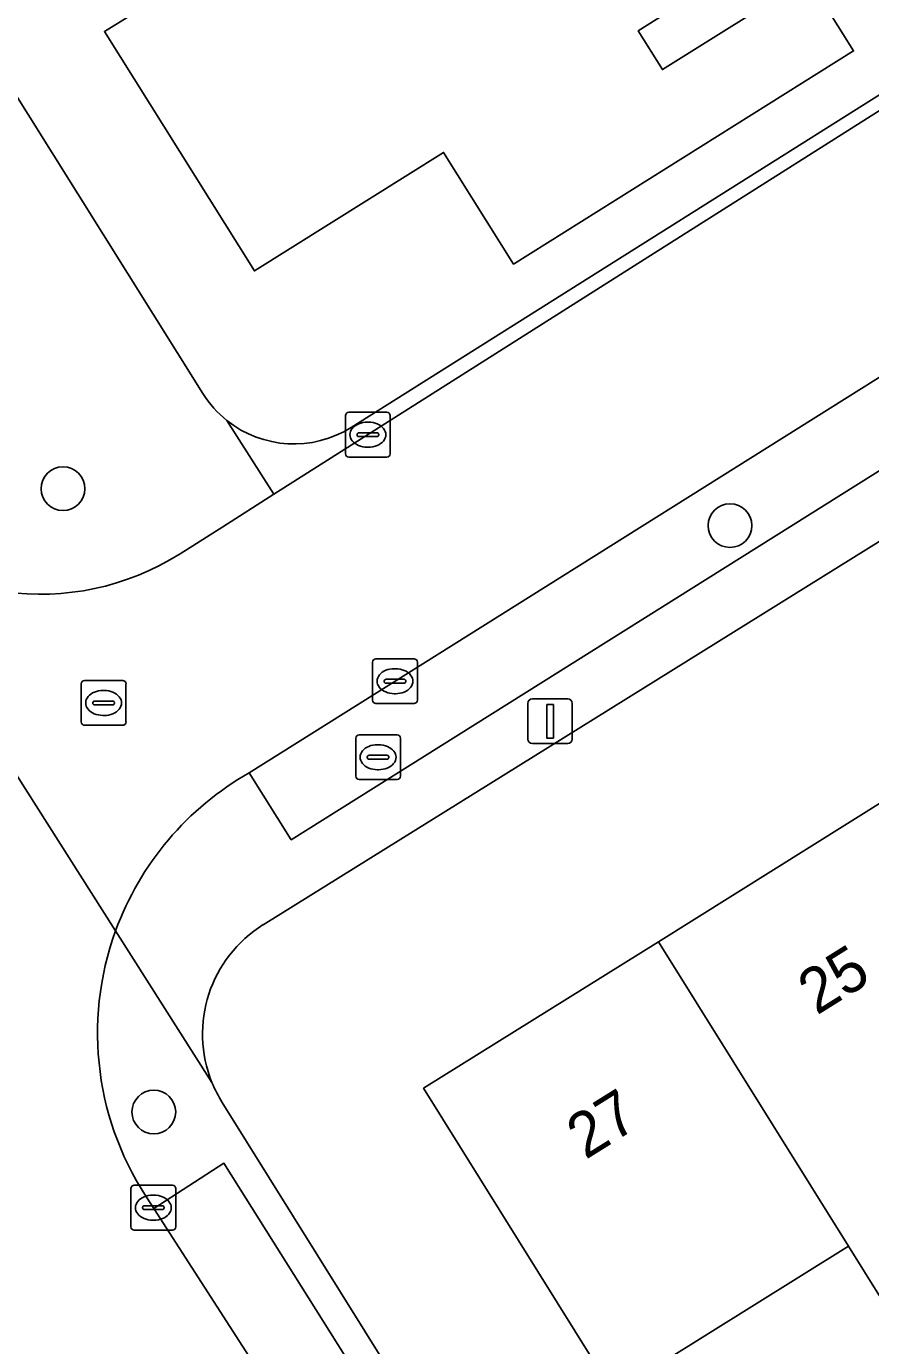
# Model space of a CAD drawing. Extents: x 157767 to 159172, y 387839 to 389425.
# Drawn here: x 158792.32 to 158811.2, y 388146.97 to 388176.47 of the extents above; entities that cross this region are included whole.
import ezdxf

# ---------------------------------------------------------------- set-up
doc = ezdxf.new("R2010")
doc.units = 0
for name, color, linetype in [('IMGEO_Boom', 7, 'Continuous'), ('IMGEO_Brandkraan', 7, 'Continuous'), ('IMGEO_Erf', 7, 'Continuous'), ('IMGEO_Kolk', 7, 'Continuous'), ('IMGEO_Lichtmast', 7, 'Continuous'), ('IMGEO_Pand', 7, 'Continuous'), ('IMGEO_Pand_nummerreeks', 7, 'Continuous'), ('IMGEO_Parkeervlak_open', 7, 'Continuous'), ('IMGEO_Rijbaan_lokaal_open', 7, 'Continuous'), ('IMGEO_Rioolput', 7, 'Continuous'), ('IMGEO_Voetpad_open', 7, 'Continuous')]:
    doc.layers.add(name, color=color, linetype=linetype)

msp = doc.modelspace()

# ---------------------------------------------------------------- linework, layer by layer
at = {"layer": 'IMGEO_Boom'}
for centre in [(158793.14, 388166.132), (158808.059, 388165.309), (158795.171, 388152.197)]:
    msp.add_circle(centre, 0.489, dxfattribs=at)
at = {"layer": 'IMGEO_Brandkraan'}
for p, q in [((158799.687, 388159.703), (158799.687, 388160.555)), ((158799.762, 388160.629), (158800.614, 388160.629)), ((158800.688, 388160.555), (158800.688, 388159.703)), ((158800.175, 388160.409), (158800.2, 388160.409)), ((158799.946, 388160.123), (158799.946, 388160.135)), ((158800.384, 388160.086), (158799.986, 388160.086)), ((158799.989, 388160.172), (158800.387, 388160.172)), ((158800.43, 388160.135), (158800.43, 388160.123)), ((158800.614, 388159.629), (158799.762, 388159.629)), ((158800.198, 388159.849), (158800.173, 388159.849))]:
    msp.add_line(p, q, dxfattribs=at)
for points in [[(158799.687, 388159.703), (158799.687, 388160.555)], [(158799.762, 388160.629), (158800.614, 388160.629)], [(158800.688, 388160.555), (158800.688, 388159.703)], [(158800.614, 388159.629), (158799.762, 388159.629)]]:
    msp.add_lwpolyline(points, dxfattribs=at)
for centre, radius, start, end in [((158799.764, 388160.553), 0.0765, 91.552, 178.448), ((158799.764, 388160.553), 0.0765, 91.552, 178.448), ((158800.612, 388160.553), 0.0765, 1.552, 88.448), ((158800.612, 388160.553), 0.0765, 1.552, 88.448), ((158799.986, 388160.132), 0.0403, 85.8775, 175.7526), ((158799.983, 388160.122), 0.0366, 178.938, 274.7102), ((158800.387, 388160.129), 0.043, 264.8664, 352.4533), ((158800.391, 388160.134), 0.0386, 1.7309, 96.639), ((158799.764, 388159.705), 0.0765, 181.552, 268.448), ((158799.764, 388159.705), 0.0765, 181.552, 268.448), ((158800.612, 388159.705), 0.0765, 271.552, 358.448), ((158800.612, 388159.705), 0.0765, 271.552, 358.448)]:
    msp.add_arc(centre, radius, start, end, dxfattribs=at)
for centre, major_axis, ratio, start_param, end_param in [((158800.174, 388160.129), (-0.387, 0.002), 0.722429, 4.712389, 7.853982), ((158800.199, 388160.129), (-0.39, 0.002), 0.717154, 1.570796, 4.712389)]:
    msp.add_ellipse(centre, major_axis=major_axis, ratio=ratio, start_param=start_param, end_param=end_param, dxfattribs=at)
at = {"layer": 'IMGEO_Erf'}
for points in [[(158799.586, 388167.503), (158811.429, 388174.954), (158815.858, 388177.741), (158811.5, 388184.707), (158810.03, 388183.785), (158806.679, 388189.13), (158808.15, 388190.052), (158803.865, 388197.034), (158802.451, 388196.151), (158799.096, 388201.525), (158800.51, 388202.408), (158796.279, 388209.161), (158794.865, 388208.278), (158791.51, 388213.652), (158792.924, 388214.535), (158791.842, 388216.226), (158790.68, 388218.041), (158788.543, 388216.76), (158783.927, 388213.879), (158785.624, 388211.162), (158784.322, 388210.346), (158788.799, 388203.206), (158790.058, 388203.995)], [(158772.284, 388206.543), (158783.962, 388187.903), (158796.268, 388168.261)], [(158807.013, 388177.001), (158806.006, 388176.37), (158806.548, 388175.505), (158809.804, 388177.546), (158810.823, 388175.921), (158803.22, 388171.154), (158801.653, 388173.653), (158797.423, 388171.001), (158794.067, 388176.354), (158794.671, 388176.732)], [(158845.091, 388128.806), (158841.908, 388134.171), (158839.643, 388137.663), (158834.171, 388134.108), (158832.462, 388136.738), (158830.755, 388139.367), (158828.647, 388142.73), (158834.177, 388146.196), (158834.103, 388146.313), (158835.389, 388147.118), (158820.614, 388170.682), (158797.62, 388156.385)], [(158796.703, 388152.407), (158815.34, 388122.545), (158815.82, 388122.894), (158838.163, 388087.077), (158838.386, 388086.903), (158838.669, 388086.916), (158841.12, 388087.942), (158857.731, 388094.946), (158857.617, 388098.587), (158853.296, 388105.489), (158854.451, 388106.212), (158853.005, 388108.509), (158851.267, 388111.298), (158850.54, 388110.843), (158847.142, 388115.795), (158848.089, 388116.388), (158846.602, 388118.762), (158844.905, 388121.472), (158843.495, 388123.724), (158846.857, 388125.829), (158845.091, 388128.806)]]:
    msp.add_lwpolyline(points, dxfattribs=at)
msp.add_lwpolyline([(158805.455, 388145.92), (158801.205, 388152.726), (158806.458, 388156.005), (158811.547, 388159.183), (158816.637, 388162.36), (158821.89, 388165.64), (158826.14, 388158.833), (158820.887, 388155.554), (158815.797, 388152.376), (158818.024, 388148.81), (158812.934, 388145.632), (158810.707, 388149.199)], close=True, dxfattribs=at)
for centre, radius, start, end in [((158798.305, 388169.536), 2.403, 212.0466, 231.4438), ((158798.305, 388169.54), 2.406, 231.4938, 302.1625), ((158799.139, 388153.94), 2.879, 121.8481, 202.112), ((158799.28, 388154.017), 3.039, 202.4589, 211.9906)]:
    msp.add_arc(centre, radius, start, end, dxfattribs=at)
at = {"layer": 'IMGEO_Kolk'}
for p, q in [((158799.459, 388166.915), (158799.459, 388167.767)), ((158799.534, 388167.841), (158800.386, 388167.841)), ((158799.947, 388167.621), (158799.972, 388167.621)), ((158800.46, 388167.767), (158800.46, 388166.915)), ((158799.718, 388167.335), (158799.718, 388167.347)), ((158800.156, 388167.298), (158799.758, 388167.298)), ((158799.761, 388167.384), (158800.159, 388167.384)), ((158800.202, 388167.347), (158800.202, 388167.335)), ((158799.97, 388167.061), (158799.945, 388167.061)), ((158800.386, 388166.841), (158799.534, 388166.841)), ((158800.14, 388162.329), (158800.992, 388162.329)), ((158800.065, 388161.403), (158800.065, 388162.255)), ((158800.553, 388162.109), (158800.578, 388162.109)), ((158801.066, 388162.255), (158801.066, 388161.403)), ((158800.324, 388161.823), (158800.324, 388161.835)), ((158800.762, 388161.786), (158800.364, 388161.786)), ((158800.367, 388161.872), (158800.765, 388161.872)), ((158800.808, 388161.835), (158800.808, 388161.823)), ((158800.576, 388161.549), (158800.551, 388161.549)), ((158800.992, 388161.329), (158800.14, 388161.329)), ((158794.66, 388149.631), (158794.66, 388150.483)), ((158794.735, 388150.557), (158795.587, 388150.557)), ((158795.661, 388150.483), (158795.661, 388149.631)), ((158795.148, 388150.337), (158795.173, 388150.337)), ((158794.919, 388150.051), (158794.919, 388150.063)), ((158795.357, 388150.014), (158794.959, 388150.014)), ((158794.962, 388150.1), (158795.36, 388150.1)), ((158795.403, 388150.063), (158795.403, 388150.051)), ((158795.171, 388149.777), (158795.146, 388149.777)), ((158795.587, 388149.557), (158794.735, 388149.557))]:
    msp.add_line(p, q, dxfattribs=at)
for points in [[(158799.459, 388166.915), (158799.459, 388167.767)], [(158799.534, 388167.841), (158800.386, 388167.841)], [(158800.46, 388167.767), (158800.46, 388166.915)], [(158800.386, 388166.841), (158799.534, 388166.841)], [(158800.14, 388162.329), (158800.992, 388162.329)], [(158800.065, 388161.403), (158800.065, 388162.255)], [(158801.066, 388162.255), (158801.066, 388161.403)], [(158800.992, 388161.329), (158800.14, 388161.329)], [(158794.66, 388149.631), (158794.66, 388150.483)], [(158794.735, 388150.557), (158795.587, 388150.557)], [(158795.661, 388150.483), (158795.661, 388149.631)], [(158795.587, 388149.557), (158794.735, 388149.557)]]:
    msp.add_lwpolyline(points, dxfattribs=at)
for centre, radius, start, end in [((158799.536, 388167.765), 0.0765, 91.552, 178.448), ((158799.536, 388167.765), 0.0765, 91.552, 178.448), ((158800.384, 388167.765), 0.0765, 1.552, 88.448), ((158800.384, 388167.765), 0.0765, 1.552, 88.448), ((158799.758, 388167.344), 0.0403, 85.8775, 175.7526), ((158799.755, 388167.334), 0.0366, 178.938, 274.7102), ((158800.159, 388167.341), 0.043, 264.8664, 352.4533), ((158800.163, 388167.346), 0.0386, 1.7309, 96.639), ((158799.536, 388166.917), 0.0765, 181.552, 268.448), ((158799.536, 388166.917), 0.0765, 181.552, 268.448), ((158800.384, 388166.917), 0.0765, 271.552, 358.448), ((158800.384, 388166.917), 0.0765, 271.552, 358.448), ((158800.142, 388162.253), 0.0765, 91.552, 178.448), ((158800.142, 388162.253), 0.0765, 91.552, 178.448), ((158800.99, 388162.253), 0.0765, 1.552, 88.448), ((158800.99, 388162.253), 0.0765, 1.552, 88.448), ((158800.364, 388161.832), 0.0403, 85.8775, 175.7526), ((158800.361, 388161.822), 0.0366, 178.938, 274.7102), ((158800.765, 388161.829), 0.043, 264.8664, 352.4533), ((158800.769, 388161.834), 0.0386, 1.7309, 96.639), ((158800.142, 388161.405), 0.0765, 181.552, 268.448), ((158800.142, 388161.405), 0.0765, 181.552, 268.448), ((158800.99, 388161.405), 0.0765, 271.552, 358.448), ((158800.99, 388161.405), 0.0765, 271.552, 358.448), ((158794.737, 388150.481), 0.0765, 91.552, 178.448), ((158794.737, 388150.481), 0.0765, 91.552, 178.448), ((158795.585, 388150.481), 0.0765, 1.552, 88.448), ((158795.585, 388150.481), 0.0765, 1.552, 88.448), ((158794.959, 388150.06), 0.0403, 85.8775, 175.7526), ((158794.956, 388150.05), 0.0366, 178.938, 274.7102), ((158795.36, 388150.057), 0.043, 264.8664, 352.4533), ((158795.364, 388150.062), 0.0386, 1.7309, 96.639), ((158794.737, 388149.633), 0.0765, 181.552, 268.448), ((158794.737, 388149.633), 0.0765, 181.552, 268.448), ((158795.585, 388149.633), 0.0765, 271.552, 358.448), ((158795.585, 388149.633), 0.0765, 271.552, 358.448)]:
    msp.add_arc(centre, radius, start, end, dxfattribs=at)
for centre, major_axis, ratio, start_param, end_param in [((158799.946, 388167.341), (-0.387, 0.002), 0.722429, 4.712389, 7.853982), ((158799.971, 388167.341), (-0.39, 0.002), 0.717154, 1.570796, 4.712389), ((158800.552, 388161.829), (-0.387, 0.002), 0.722429, 4.712389, 7.853982), ((158800.577, 388161.829), (-0.39, 0.002), 0.717154, 1.570796, 4.712389), ((158795.147, 388150.057), (-0.387, 0.002), 0.722429, 4.712389, 7.853982), ((158795.172, 388150.057), (-0.39, 0.002), 0.717154, 1.570796, 4.712389)]:
    msp.add_ellipse(centre, major_axis=major_axis, ratio=ratio, start_param=start_param, end_param=end_param, dxfattribs=at)
at = {"layer": 'IMGEO_Lichtmast'}
for p, q in [((158803.639, 388161.433), (158804.429, 388161.433)), ((158804.429, 388161.433), (158803.639, 388161.433)), ((158803.539, 388160.533), (158803.539, 388161.333)), ((158803.539, 388161.333), (158803.539, 388160.533)), ((158804.529, 388161.333), (158804.529, 388160.533)), ((158804.529, 388160.533), (158804.529, 388161.333)), ((158804.429, 388160.433), (158803.639, 388160.433)), ((158803.639, 388160.433), (158804.429, 388160.433))]:
    msp.add_line(p, q, dxfattribs=at)
msp.add_lwpolyline([(158803.959, 388161.308), (158804.109, 388161.308), (158804.109, 388160.558), (158803.959, 388160.558), (158803.959, 388161.308)], dxfattribs=at)
for centre, start, end in [((158803.639, 388161.333), 90, 180), ((158803.639, 388161.333), 90, 180), ((158804.429, 388161.333), 0, 90), ((158804.429, 388161.333), 360, 90), ((158803.639, 388160.533), 180, 270), ((158803.639, 388160.533), 180, 270), ((158804.429, 388160.533), 270, 0), ((158804.429, 388160.533), 270, 0)]:
    msp.add_arc(centre, 0.1, start, end, dxfattribs=at)
at = {"layer": 'IMGEO_Pand'}
for points in [[(158799.282, 388189.252), (158789.753, 388183.278), (158792.963, 388178.157), (158793.548, 388178.524), (158794.671, 388176.732), (158794.067, 388176.354), (158797.423, 388171.001), (158801.653, 388173.653), (158803.22, 388171.154), (158810.823, 388175.921), (158809.804, 388177.546), (158806.548, 388175.505), (158806.006, 388176.37), (158807.013, 388177.001), (158805.328, 388179.689), (158804.066, 388178.898), (158799.668, 388185.912), (158800.894, 388186.68)], [(158811.547, 388159.183), (158806.458, 388156.005), (158810.707, 388149.199), (158812.934, 388145.632), (158818.024, 388148.81), (158815.797, 388152.376)], [(158810.707, 388149.199), (158806.458, 388156.005), (158801.205, 388152.726), (158805.455, 388145.92)]]:
    msp.add_lwpolyline(points, close=True, dxfattribs=at)
at = {"layer": 'IMGEO_Parkeervlak_open'}
for points in [[(158797.306, 388159.782), (158798.247, 388158.283), (158819.119, 388171.38), (158818.217, 388172.816), (158815.907, 388171.454)], [(158795.173, 388150.042), (158799.491, 388143.337), (158807.52, 388130.453), (158809.393, 388127.432), (158810.976, 388128.413), (158796.738, 388151.05)]]:
    msp.add_lwpolyline(points, close=True, dxfattribs=at)
at = {"layer": 'IMGEO_Rijbaan_lokaal_open'}
for points in [[(158812.68, 388175.394), (158806.363, 388171.4), (158797.856, 388166.009), (158796.713, 388165.284), (158795.758, 388164.679)], [(158797.306, 388159.782), (158815.907, 388171.454)], [(158788.299, 388165.712), (158794.316, 388156.247)], [(158794.316, 388156.247), (158788.299, 388165.712)], [(158799.491, 388143.337), (158795.173, 388150.042), (158795.106, 388150.146)]]:
    msp.add_lwpolyline(points, dxfattribs=at)
for centre, radius, start, end in [((158792.639, 388169.604), 5.83, 221.886, 302.3445), ((158800.612, 388153.954), 6.7, 119.5625, 159.9866), ((158800.609, 388153.96), 6.696, 160.0294, 214.7266)]:
    msp.add_arc(centre, radius, start, end, dxfattribs=at)
at = {"layer": 'IMGEO_Rioolput'}
for p, q in [((158793.548, 388160.917), (158793.548, 388161.769)), ((158793.623, 388161.843), (158794.475, 388161.843)), ((158794.549, 388161.769), (158794.549, 388160.917)), ((158793.85, 388161.386), (158794.248, 388161.386)), ((158794.036, 388161.623), (158794.061, 388161.623)), ((158793.807, 388161.337), (158793.807, 388161.349)), ((158794.245, 388161.3), (158793.847, 388161.3)), ((158794.291, 388161.349), (158794.291, 388161.337)), ((158794.475, 388160.843), (158793.623, 388160.843)), ((158794.059, 388161.063), (158794.034, 388161.063))]:
    msp.add_line(p, q, dxfattribs=at)
for points in [[(158793.548, 388160.917), (158793.548, 388161.769)], [(158793.623, 388161.843), (158794.475, 388161.843)], [(158794.549, 388161.769), (158794.549, 388160.917)], [(158794.475, 388160.843), (158793.623, 388160.843)]]:
    msp.add_lwpolyline(points, dxfattribs=at)
for centre, radius, start, end in [((158793.625, 388161.767), 0.0765, 91.552, 178.448), ((158793.625, 388161.767), 0.0765, 91.552, 178.448), ((158794.473, 388161.767), 0.0765, 1.552, 88.448), ((158794.473, 388161.767), 0.0765, 1.552, 88.448), ((158793.847, 388161.346), 0.0403, 85.8775, 175.7526), ((158794.252, 388161.348), 0.0386, 1.7309, 96.639), ((158793.844, 388161.336), 0.0366, 178.938, 274.7102), ((158794.248, 388161.343), 0.043, 264.8664, 352.4533), ((158793.625, 388160.919), 0.0765, 181.552, 268.448), ((158793.625, 388160.919), 0.0765, 181.552, 268.448), ((158794.473, 388160.919), 0.0765, 271.552, 358.448), ((158794.473, 388160.919), 0.0765, 271.552, 358.448)]:
    msp.add_arc(centre, radius, start, end, dxfattribs=at)
for centre, major_axis, ratio, start_param, end_param in [((158794.035, 388161.343), (-0.387, 0.002), 0.722429, 4.712389, 7.853982), ((158794.06, 388161.343), (-0.39, 0.002), 0.717154, 1.570796, 4.712389)]:
    msp.add_ellipse(centre, major_axis=major_axis, ratio=ratio, start_param=start_param, end_param=end_param, dxfattribs=at)
at = {"layer": 'IMGEO_Voetpad_open'}
for points in [[(158847.734, 388197.451), (158847.98, 388197.555), (158847.295, 388199.213), (158843.355, 388197.648), (158841.694, 388196.988), (158840.562, 388196.486), (158841.796, 388193.537), (158840.197, 388190.78), (158837.148, 388189.488), (158829.082, 388186.069), (158825.064, 388183.503), (158816.757, 388178.304), (158815.858, 388177.741), (158811.429, 388174.954), (158799.586, 388167.503)], [(158796.268, 388168.261), (158783.962, 388187.903)], [(158833.042, 388178.928), (158825.915, 388175.227), (158825.065, 388176.779), (158821.954, 388175.029), (158820.086, 388173.921), (158818.217, 388172.816), (158819.119, 388171.38), (158798.247, 388158.283), (158797.306, 388159.782)], [(158796.807, 388167.657), (158797.856, 388166.009), (158806.363, 388171.4), (158812.68, 388175.394)], [(158797.62, 388156.385), (158820.614, 388170.682)], [(158795.758, 388164.679), (158796.713, 388165.284), (158797.856, 388166.009), (158796.807, 388167.657)], [(158794.316, 388156.247), (158796.472, 388152.856)], [(158796.472, 388152.856), (158794.316, 388156.247)], [(158839.534, 388084.424), (158838.163, 388087.077), (158815.82, 388122.894), (158815.34, 388122.545), (158796.703, 388152.407)], [(158795.106, 388150.146), (158795.173, 388150.042), (158796.738, 388151.05), (158810.976, 388128.413), (158809.393, 388127.432), (158815.023, 388118.36), (158816.553, 388119.31), (158835.753, 388088.397), (158834.222, 388087.449)]]:
    msp.add_lwpolyline(points, dxfattribs=at)
for centre, radius, start, end in [((158798.305, 388169.536), 2.403, 212.0466, 231.4438), ((158798.305, 388169.54), 2.406, 231.4938, 302.1625), ((158792.639, 388169.604), 5.83, 221.886, 302.3445), ((158800.612, 388153.954), 6.7, 119.5625, 159.9866), ((158799.139, 388153.94), 2.879, 121.8481, 202.112), ((158800.609, 388153.96), 6.696, 160.0294, 214.7266), ((158799.28, 388154.017), 3.039, 202.4589, 211.9906)]:
    msp.add_arc(centre, radius, start, end, dxfattribs=at)

# ---------------------------------------------------------------- texts
at = {"layer": 'IMGEO_Pand_nummerreeks'}
for s, rotation, p in [('25', 31.9768, (158809.999, 388154.349)), ('27', 31.9772, (158804.827, 388151.12))]:
    msp.add_text(s, height=1, rotation=rotation, dxfattribs=at).set_placement(p)

doc.saveas('drawing.dxf')
